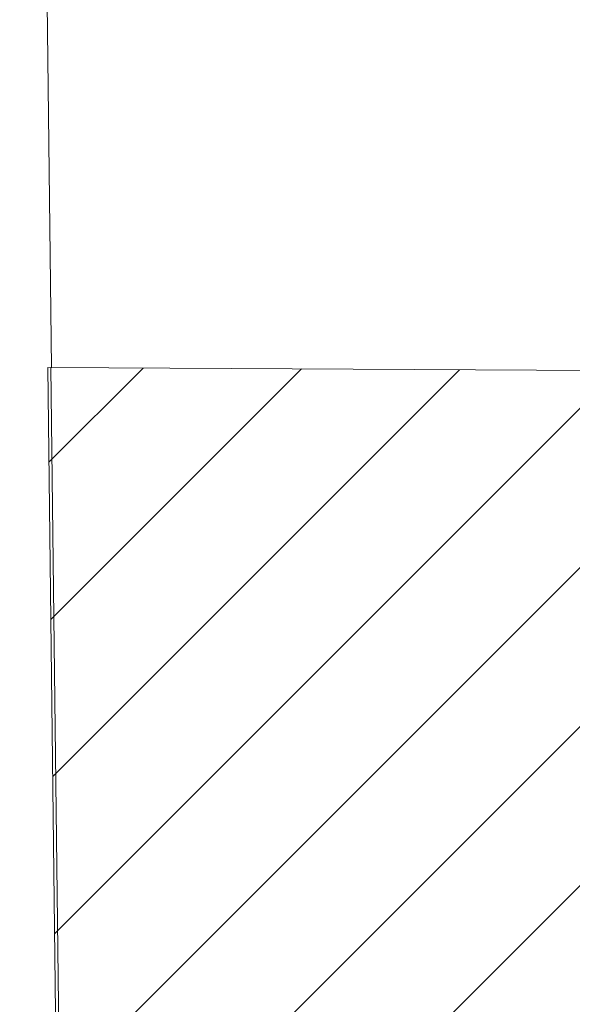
# Model space of a CAD drawing. Header units: millimetres. Extents: x -1465 to 393277, y -3788 to 454312.
# Tile 934 of 958: x 379854 to 380739, y 371536 to 373112. Entities that reach past the tile are written whole.
import ezdxf

# ---------------------------------------------------------------- set-up
doc = ezdxf.new("R2010")
doc.units = ezdxf.units.MM
doc.layers.add('- PRZEGRODY PROJEKTOWANE', color=8, linetype='Continuous')
doc.layers.add('z JAN', color=8, linetype='Continuous')

msp = doc.modelspace()

# ---------------------------------------------------------------- hatches: boundary and pattern name
at = {"layer": '- PRZEGRODY PROJEKTOWANE', "linetype": 'Continuous', "lineweight": 15}
h = msp.add_hatch(dxfattribs=at)
h.set_pattern_fill('Bloczki_ceramiczne_0002', color=8, style=0, pattern_type=2)
h.set_pattern_definition([(45, (120894.27, 645678.78), (-127.27922, 127.27922), [])])
h.paths.add_polyline_path([(379899, 372555.4), (380089, 356578.8), (380238.2, 356370.4), (382734.7, 356364.7), (382734.7, 372539.7)])

# ---------------------------------------------------------------- linework, layer by layer
at = {"layer": '- PRZEGRODY PROJEKTOWANE', "color": 8, "linetype": 'Continuous', "lineweight": 13, "ltscale": 100, "flags": 128}
msp.add_lwpolyline([(379899, 372555.4), (380089, 356578.8), (380238.2, 356370.4), (382734.7, 356364.7), (382734.7, 372539.7)], close=True, dxfattribs=at)
at = {"layer": 'z JAN', "color": 8, "linetype": 'Continuous', "lineweight": 13, "ltscale": 100, "flags": 128}
msp.add_lwpolyline([(378882.9, 369651), (378882.9, 373010.6), (378966.7, 373010.2), (378974.7, 374445.3), (379882.3, 374440.3), (379905, 372555.3), (379903.7, 372555.3), (380092.8, 356853.6), (378962.9, 356856.5), (378962.9, 369651)], close=True, dxfattribs=at)

doc.saveas('drawing.dxf')
